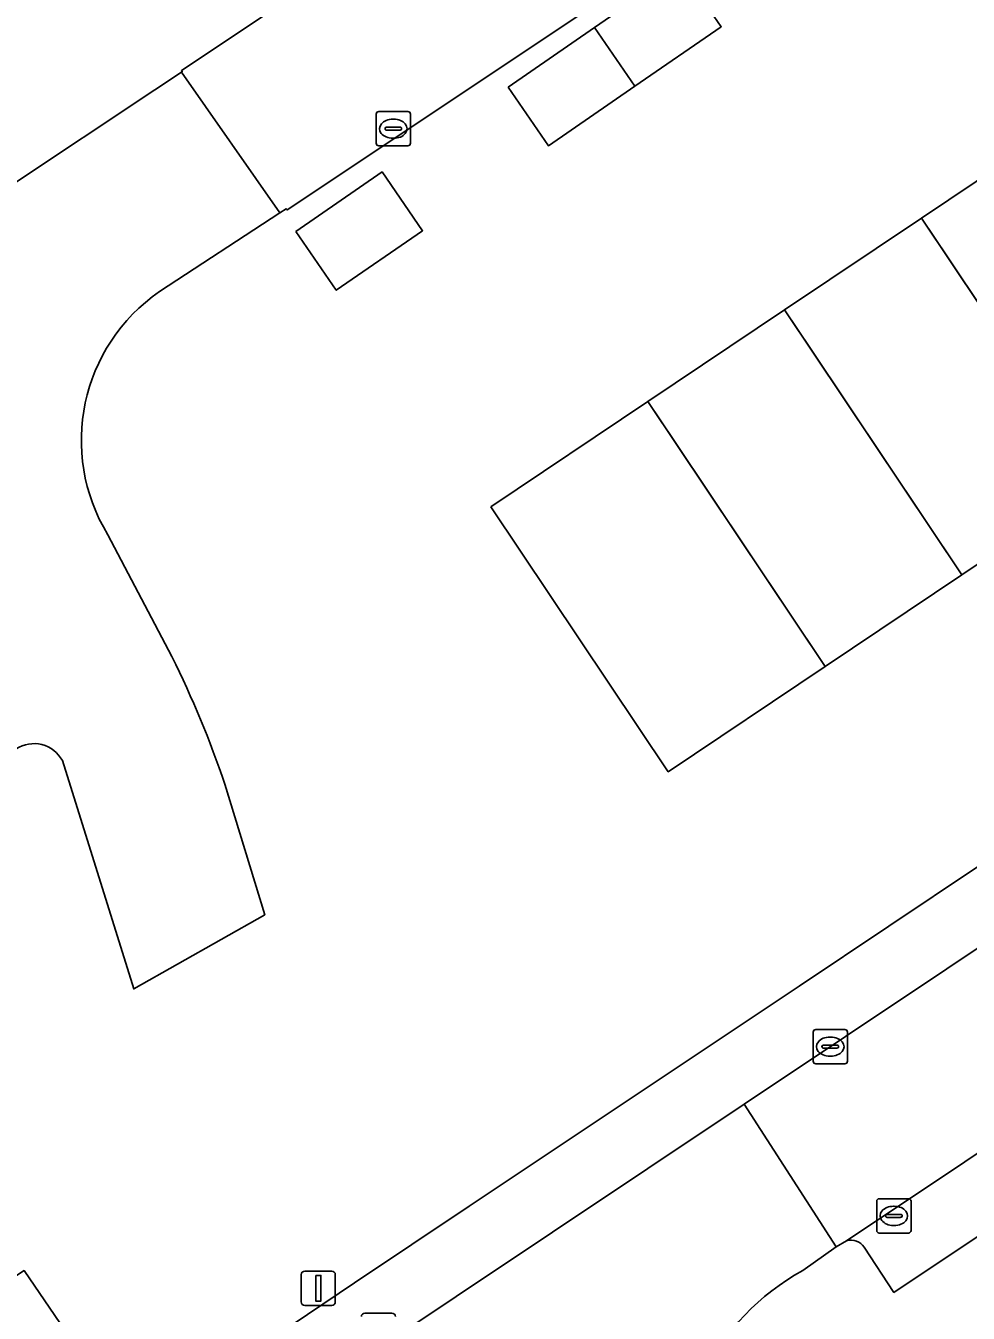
# Model space of a CAD drawing. Extents: x 158352 to 159489, y 383828 to 384603.
# Drawn here: x 158685.25 to 158712.72, y 384374.6 to 384412.12 of the extents above; entities that cross this region are included whole.
import ezdxf

# ---------------------------------------------------------------- set-up
doc = ezdxf.new("R2010")
doc.units = 0
for name, color, linetype in [('IMGEO_Groenvoorziening', 7, 'Continuous'), ('IMGEO_Kolk', 7, 'Continuous'), ('IMGEO_Lichtmast', 7, 'Continuous'), ('IMGEO_Pand_vergunning_verleend', 7, 'Continuous'), ('IMGEO_Parkeervlak_open', 7, 'Continuous'), ('IMGEO_Rijbaan_lokaal_gesloten', 7, 'Continuous'), ('IMGEO_Rijbaan_lokaal_open', 7, 'Continuous'), ('IMGEO_Verkeersbordpaal', 7, 'Continuous'), ('IMGEO_Voetpad_open', 7, 'Continuous')]:
    doc.layers.add(name, color=color, linetype=linetype)

msp = doc.modelspace()

# ---------------------------------------------------------------- linework, layer by layer
at = {"layer": 'IMGEO_Groenvoorziening'}
for points in [[(158684.802, 384407.456), (158689.013, 384410.253), (158689.789, 384410.772), (158689.811, 384410.787), (158689.79, 384410.818), (158707.147, 384422.39), (158689.44, 384448.855), (158683.678, 384444.938), (158683.717, 384444.879), (158674.059, 384438.419), (158672.954, 384440.071), (158699.203, 384457.673), (158698.528, 384458.648), (158713.644, 384468.804), (158714.729, 384467.19), (158710.592, 384464.443), (158710.528, 384464.538), (158705.114, 384460.923), (158726.385, 384429.098)], [(158726.385, 384429.098), (158720.69, 384425.301), (158692.867, 384406.753), (158692.843, 384406.79), (158692.655, 384406.667), (158689.147, 384404.376)], [(158685.2, 384375.84), (158686.987, 384373.219), (158688.395, 384371.153), (158694.831, 384375.482), (158698.179, 384377.716), (158704.964, 384382.243), (158707.798, 384384.134), (158715.642, 384389.377), (158716.954, 384390.243), (158742.278, 384407.217), (158743.282, 384407.89), (158756.032, 384416.448)], [(158687.641, 384397.289), (158689.509, 384393.737)], [(158691.056, 384390.016), (158692.216, 384386.214), (158688.395, 384384.053), (158686.315, 384390.707)]]:
    msp.add_lwpolyline(points, dxfattribs=at)
msp.add_lwpolyline([(158670.801, 384362.332), (158671.801, 384363.005), (158686.987, 384373.219), (158685.2, 384375.84), (158675.607, 384369.462), (158675.482, 384369.379), (158675.357, 384369.296), (158643.13, 384347.868), (158641.769, 384343.646), (158641.434, 384342.662)], close=True, dxfattribs=at)
for centre, radius, start, end in [((158692.145, 384400.036), 5.275, 124.6289, 211.3771), ((158662.261, 384380.227), 30.413, 18.7764, 26.3737), ((158685.488, 384390.26), 0.94, 28.3941, 123.2726)]:
    msp.add_arc(centre, radius, start, end, dxfattribs=at)
at = {"layer": 'IMGEO_Kolk'}
for p, q in [((158695.463, 384408.697), (158695.463, 384409.549)), ((158695.538, 384409.623), (158696.39, 384409.623)), ((158696.464, 384409.549), (158696.464, 384408.697)), ((158695.722, 384409.117), (158695.722, 384409.129)), ((158695.765, 384409.166), (158696.163, 384409.166)), ((158695.951, 384409.403), (158695.976, 384409.403)), ((158696.206, 384409.129), (158696.206, 384409.117)), ((158696.16, 384409.08), (158695.762, 384409.08)), ((158695.974, 384408.843), (158695.949, 384408.843)), ((158696.39, 384408.623), (158695.538, 384408.623)), ((158708.277, 384382.869), (158709.129, 384382.869)), ((158708.202, 384381.943), (158708.202, 384382.795)), ((158708.69, 384382.649), (158708.715, 384382.649)), ((158709.203, 384382.795), (158709.203, 384381.943)), ((158708.461, 384382.363), (158708.461, 384382.375)), ((158708.899, 384382.326), (158708.501, 384382.326)), ((158708.504, 384382.412), (158708.902, 384382.412)), ((158708.945, 384382.375), (158708.945, 384382.363)), ((158709.129, 384381.869), (158708.277, 384381.869)), ((158708.713, 384382.089), (158708.688, 384382.089)), ((158710.056, 384377.011), (158710.056, 384377.863)), ((158710.131, 384377.937), (158710.983, 384377.937)), ((158710.544, 384377.717), (158710.569, 384377.717)), ((158711.057, 384377.863), (158711.057, 384377.011)), ((158710.315, 384377.431), (158710.315, 384377.443)), ((158710.753, 384377.394), (158710.355, 384377.394)), ((158710.358, 384377.48), (158710.756, 384377.48)), ((158710.799, 384377.443), (158710.799, 384377.431)), ((158710.983, 384376.937), (158710.131, 384376.937)), ((158710.567, 384377.157), (158710.542, 384377.157))]:
    msp.add_line(p, q, dxfattribs=at)
for points in [[(158695.463, 384408.697), (158695.463, 384409.549)], [(158695.538, 384409.623), (158696.39, 384409.623)], [(158696.464, 384409.549), (158696.464, 384408.697)], [(158696.39, 384408.623), (158695.538, 384408.623)], [(158708.277, 384382.869), (158709.129, 384382.869)], [(158708.202, 384381.943), (158708.202, 384382.795)], [(158709.203, 384382.795), (158709.203, 384381.943)], [(158709.129, 384381.869), (158708.277, 384381.869)], [(158710.056, 384377.011), (158710.056, 384377.863)], [(158710.131, 384377.937), (158710.983, 384377.937)], [(158711.057, 384377.863), (158711.057, 384377.011)], [(158710.983, 384376.937), (158710.131, 384376.937)]]:
    msp.add_lwpolyline(points, dxfattribs=at)
for centre, radius, start, end in [((158695.54, 384409.547), 0.0765, 91.552, 178.448), ((158695.54, 384409.547), 0.0765, 91.552, 178.448), ((158696.388, 384409.547), 0.0765, 1.552, 88.448), ((158696.388, 384409.547), 0.0765, 1.552, 88.448), ((158695.762, 384409.126), 0.0403, 85.8775, 175.7526), ((158695.759, 384409.116), 0.0366, 178.938, 274.7102), ((158696.163, 384409.123), 0.043, 264.8664, 352.4533), ((158696.167, 384409.128), 0.0386, 1.7309, 96.639), ((158695.54, 384408.699), 0.0765, 181.552, 268.448), ((158695.54, 384408.699), 0.0765, 181.552, 268.448), ((158696.388, 384408.699), 0.0765, 271.552, 358.448), ((158696.388, 384408.699), 0.0765, 271.552, 358.448), ((158708.279, 384382.793), 0.0765, 91.552, 178.448), ((158708.279, 384382.793), 0.0765, 91.552, 178.448), ((158709.127, 384382.793), 0.0765, 1.552, 88.448), ((158709.127, 384382.793), 0.0765, 1.552, 88.448), ((158708.501, 384382.372), 0.0403, 85.8775, 175.7526), ((158708.498, 384382.362), 0.0366, 178.938, 274.7102), ((158708.902, 384382.369), 0.043, 264.8664, 352.4533), ((158708.906, 384382.374), 0.0386, 1.7309, 96.639), ((158708.279, 384381.945), 0.0765, 181.552, 268.448), ((158708.279, 384381.945), 0.0765, 181.552, 268.448), ((158709.127, 384381.945), 0.0765, 271.552, 358.448), ((158709.127, 384381.945), 0.0765, 271.552, 358.448), ((158710.133, 384377.861), 0.0765, 91.552, 178.448), ((158710.133, 384377.861), 0.0765, 91.552, 178.448), ((158710.981, 384377.861), 0.0765, 1.552, 88.448), ((158710.981, 384377.861), 0.0765, 1.552, 88.448), ((158710.355, 384377.44), 0.0403, 85.8775, 175.7526), ((158710.352, 384377.43), 0.0366, 178.938, 274.7102), ((158710.756, 384377.437), 0.043, 264.8664, 352.4533), ((158710.76, 384377.442), 0.0386, 1.7309, 96.639), ((158710.133, 384377.013), 0.0765, 181.552, 268.448), ((158710.133, 384377.013), 0.0765, 181.552, 268.448), ((158710.981, 384377.013), 0.0765, 271.552, 358.448), ((158710.981, 384377.013), 0.0765, 271.552, 358.448)]:
    msp.add_arc(centre, radius, start, end, dxfattribs=at)
for centre, major_axis, ratio, start_param, end_param in [((158695.95, 384409.123), (-0.387, 0.002), 0.722429, 4.712389, 7.853982), ((158695.975, 384409.123), (-0.39, 0.002), 0.717154, 1.570796, 4.712389), ((158708.689, 384382.369), (-0.387, 0.002), 0.722429, 4.712389, 7.853982), ((158708.714, 384382.369), (-0.39, 0.002), 0.717154, 1.570796, 4.712389), ((158710.543, 384377.437), (-0.387, 0.002), 0.722429, 4.712389, 7.853982), ((158710.568, 384377.437), (-0.39, 0.002), 0.717154, 1.570796, 4.712389)]:
    msp.add_ellipse(centre, major_axis=major_axis, ratio=ratio, start_param=start_param, end_param=end_param, dxfattribs=at)
at = {"layer": 'IMGEO_Lichtmast'}
for p, q in [((158695.133, 384374.599), (158695.923, 384374.599)), ((158695.923, 384374.599), (158695.133, 384374.599))]:
    msp.add_line(p, q, dxfattribs=at)
for centre, start, end in [((158695.133, 384374.499), 90, 180), ((158695.133, 384374.499), 90, 180), ((158695.923, 384374.499), 0, 90), ((158695.923, 384374.499), 360, 90)]:
    msp.add_arc(centre, 0.1, start, end, dxfattribs=at)
at = {"layer": 'IMGEO_Pand_vergunning_verleend'}
for points in [[(158701.827, 384412.071), (158704.344, 384413.808), (158705.526, 384412.094), (158703.009, 384410.358)], [(158699.309, 384410.335), (158701.827, 384412.071), (158703.009, 384410.358), (158700.491, 384408.621)], [(158711.359, 384406.512), (158715.348, 384409.184), (158716.103, 384408.057), (158720.519, 384401.466), (158716.531, 384398.793)], [(158693.118, 384406.128), (158695.635, 384407.864), (158696.817, 384406.15), (158694.3, 384404.414)], [(158707.371, 384403.84), (158711.359, 384406.512), (158712.115, 384405.385), (158716.531, 384398.793), (158712.542, 384396.121)], [(158703.382, 384401.167), (158707.371, 384403.84), (158708.126, 384402.712), (158712.542, 384396.121), (158708.554, 384393.449)], [(158698.806, 384398.101), (158703.382, 384401.167), (158704.138, 384400.04), (158708.554, 384393.449), (158703.977, 384390.383)]]:
    msp.add_lwpolyline(points, close=True, dxfattribs=at)
at = {"layer": 'IMGEO_Parkeervlak_open'}
for points in [[(158747.214, 384402.094), (158709.176, 384376.711)], [(158709.691, 384376.522), (158710.556, 384375.208), (158748.032, 384400.223), (158747.129, 384401.534)]]:
    msp.add_lwpolyline(points, dxfattribs=at)
msp.add_arc((158709.309, 384376.276), 0.455, 32.7423, 106.9524, dxfattribs=at)
at = {"layer": 'IMGEO_Rijbaan_lokaal_gesloten'}
for points in [[(158692.655, 384406.667), (158689.789, 384410.772), (158689.013, 384410.253), (158684.802, 384407.456)], [(158689.147, 384404.376), (158692.655, 384406.667)], [(158689.509, 384393.737), (158687.641, 384397.289)], [(158686.315, 384390.707), (158688.395, 384384.053), (158692.216, 384386.214), (158691.056, 384390.016)]]:
    msp.add_lwpolyline(points, dxfattribs=at)
for centre, radius, start, end in [((158692.145, 384400.036), 5.275, 124.6289, 211.3771), ((158662.261, 384380.227), 30.413, 18.7764, 26.3737), ((158685.488, 384390.26), 0.94, 28.3941, 123.2726)]:
    msp.add_arc(centre, radius, start, end, dxfattribs=at)
at = {"layer": 'IMGEO_Rijbaan_lokaal_open'}
for points in [[(158709.44, 384423.919), (158708.39, 384423.219), (158707.147, 384422.39), (158689.79, 384410.818), (158689.811, 384410.787), (158689.789, 384410.772), (158692.655, 384406.667), (158692.843, 384406.79), (158692.867, 384406.753), (158720.69, 384425.301)], [(158707.899, 384375.841), (158708.878, 384376.53), (158706.188, 384380.69), (158686.591, 384367.607), (158689.364, 384363.473), (158692.179, 384365.308)]]:
    msp.add_lwpolyline(points, dxfattribs=at)
msp.add_lwpolyline([(158706.188, 384380.69), (158708.878, 384376.53), (158709.176, 384376.711), (158747.214, 384402.094), (158747.306, 384402.165), (158744.541, 384406.289)], close=True, dxfattribs=at)
msp.add_arc((158711.228, 384369.747), 6.944, 118.6474, 188.416, dxfattribs=at)
at = {"layer": 'IMGEO_Verkeersbordpaal'}
for p, q in [((158693.282, 384374.927), (158693.282, 384375.727)), ((158693.282, 384375.727), (158693.282, 384374.927)), ((158693.382, 384375.827), (158694.172, 384375.827)), ((158694.172, 384375.827), (158693.382, 384375.827)), ((158694.272, 384375.727), (158694.272, 384374.927)), ((158694.272, 384374.927), (158694.272, 384375.727)), ((158694.172, 384374.827), (158693.382, 384374.827)), ((158693.382, 384374.827), (158694.172, 384374.827))]:
    msp.add_line(p, q, dxfattribs=at)
msp.add_lwpolyline([(158693.702, 384375.702), (158693.852, 384375.702), (158693.852, 384374.952), (158693.702, 384374.952), (158693.702, 384375.702)], dxfattribs=at)
for centre, start, end in [((158693.382, 384375.727), 90, 180), ((158693.382, 384375.727), 90, 180), ((158694.172, 384375.727), 0, 90), ((158694.172, 384375.727), 360, 90), ((158693.382, 384374.927), 180, 270), ((158693.382, 384374.927), 180, 270), ((158694.172, 384374.927), 270, 0), ((158694.172, 384374.927), 270, 0)]:
    msp.add_arc(centre, 0.1, start, end, dxfattribs=at)
at = {"layer": 'IMGEO_Voetpad_open'}
for points in [[(158756.032, 384416.448), (158743.282, 384407.89), (158742.278, 384407.217), (158716.954, 384390.243), (158715.642, 384389.377), (158707.798, 384384.134), (158704.964, 384382.243), (158698.179, 384377.716), (158694.831, 384375.482), (158688.395, 384371.153), (158673.196, 384360.93), (158672.19, 384360.253), (158640.109, 384338.766), (158639.19, 384336.064), (158681.988, 384364.56), (158686.591, 384367.607), (158706.188, 384380.69), (158744.541, 384406.289), (158761.522, 384417.613)], [(158747.129, 384401.534), (158748.032, 384400.223), (158710.556, 384375.208), (158709.691, 384376.522)], [(158709.176, 384376.711), (158708.878, 384376.53), (158707.899, 384375.841)]]:
    msp.add_lwpolyline(points, dxfattribs=at)
for centre, radius, start, end in [((158709.309, 384376.276), 0.455, 32.7423, 106.9524), ((158711.228, 384369.747), 6.944, 118.6474, 188.416)]:
    msp.add_arc(centre, radius, start, end, dxfattribs=at)

doc.saveas('drawing.dxf')
